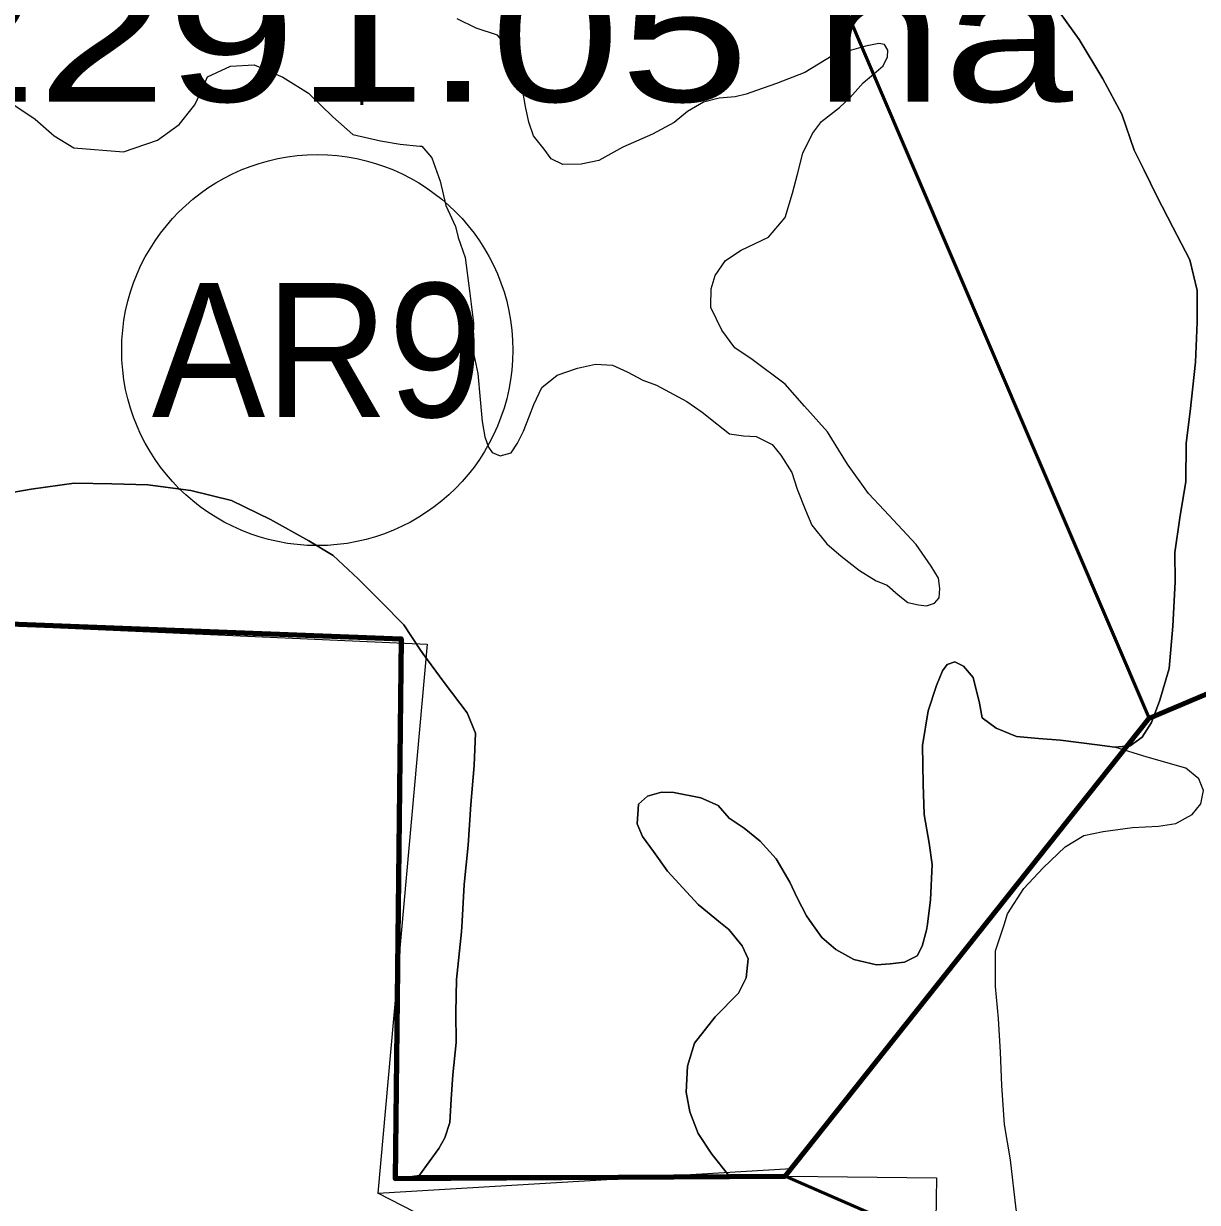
# Model space of a CAD drawing. Extents: x -1643653 to 4543381, y 1624270 to 13878484.
# Drawn here: x 738565 to 742948, y 8915790 to 8920193 of the extents above; entities that cross this region are included whole.
import ezdxf
from ezdxf.enums import TextEntityAlignment as Align

# ---------------------------------------------------------------- set-up
doc = ezdxf.new("R2010")
doc.units = 0
doc.header["$LTSCALE"] = 200
doc.linetypes.add('MEDIUM_DASHED', pattern=[4.5, 3, -1.5])
for name, color, linetype, lineweight in [('1', 7, 'Continuous', 13), ('26', 7, 'Continuous', 106), ('27', 7, 'Continuous', 53), ('28', 7, 'Continuous', 53), ('29', 7, 'Continuous', 13), ('45', 7, 'Continuous', 13)]:
    doc.layers.add(name, color=color, linetype=linetype, lineweight=lineweight)
doc.layers.add('63', color=7, linetype='Continuous')

msp = doc.modelspace()

# ---------------------------------------------------------------- linework, layer by layer
at = {"layer": '1', "lineweight": 25}
msp.add_spline([(814781, 9009175.5), (814787.2, 9009173.4), (814796.9, 9009173.4), (814799.4, 9009172.4), (814805.1, 9009174.5), (814805.6, 9009176.5), (814811.7, 9009179.5), (814811.7, 9009179.5), (814801.5, 9009181), (814790.7, 9009181.5), (814784.1, 9009183.1), (814777.4, 9009185.1), (814778.4, 9009175.5)], degree=3, dxfattribs=at)
at = {"layer": '26'}
msp.add_lwpolyline([(737960, 8917973), (739975.5, 8917894.7), (739953, 8915879.4), (741408.6, 8915888.8), (742767, 8917599.4), (743904, 8918079), (745599.5, 8914059.4), (748801.1, 8916562.5), (751127.3, 8914995.6), (752186.7, 8916608.6), (754052.2, 8916585.5), (754121.3, 8918405.9), (753143.4, 8923459.5), (755867.3, 8924920.9), (758907.1, 8924269.2), (760265.4, 8922087.4), (760681.5, 8922550.2), (761633.6, 8923791.4), (762304.8, 8924164.6), (762860.2, 8924869.1), (763095.4, 8925103), (764213.5, 8925763.2), (764241.6, 8925793.7)], dxfattribs=at)
at = {"layer": '27', "linetype": 'MEDIUM_DASHED'}
msp.add_line((739824.8, 8921390.1), (739828.4, 8919701.6), dxfattribs=at)
at = {"layer": '27'}
msp.add_lwpolyline([(738115.5, 8923802.2), (738054.7, 8922885.5), (737981.7, 8921715.8), (737976.2, 8921330.6), (737974.2, 8918336.2), (737960, 8917973), (739975.5, 8917894.7), (739953, 8915879.4), (741408.6, 8915888.8), (742767, 8917599.4), (740717.2, 8922392.3)], close=True, dxfattribs=at)
at = {"layer": '28'}
for points in [[(741408.6, 8915888.8), (739953, 8915879.4), (739975.5, 8917894.7), (737960, 8917973), (737974.2, 8918336.2), (737976.2, 8921330.6), (737981.7, 8921715.8), (738054.7, 8922885.5), (738115.5, 8923802.2), (738068.6, 8925272.7)], [(754121.3, 8918405.9), (754052.2, 8916585.5), (752186.7, 8916608.6), (751127.3, 8914995.6), (748801.1, 8916562.5), (745599.5, 8914059.4), (741408.6, 8915888.8)]]:
    msp.add_lwpolyline(points, dxfattribs=at)
at = {"layer": '29'}
msp.add_line((740045.1, 8915895.3), (740042.8, 8915892.2), dxfattribs=at)
msp.add_lwpolyline([(745599.5, 8914059.4), (741979.8, 8914750.3), (739888.1, 8915825.1), (741431.1, 8915917.3), (742767, 8917599.4), (740717.2, 8922392.3), (737953.4, 8923890.1), (738068.6, 8925272.7), (741707.2, 8923237.2)], close=True, dxfattribs=at)
at = {"layer": '29', "lineweight": 25}
msp.add_lwpolyline([(737999.5, 8923797.9), (737976.5, 8917968.1), (740072.3, 8917875.9), (739888.1, 8915825.1), (741431.1, 8915917.3), (742767, 8917599.4), (740717.2, 8922392.3), (737953.4, 8923890.1)], close=True, dxfattribs=at)
at = {"layer": '29'}
for points in [[(742946.6, 8919126.9), (742946.3, 8919196.7), (742919.1, 8919310.9), (742856.2, 8919433.2), (742796.7, 8919548.6), (742749.2, 8919645.3), (742711.3, 8919720.4), (742664.9, 8919854.4), (742595, 8919987.2), (742506, 8920133.4), (742410.7, 8920266.9), (742321.1, 8920378.1), (742212.8, 8920454.7), (742117.6, 8920527.6), (742060.8, 8920606.2), (742047.6, 8920682.3), (742064.4, 8920776.8), (742076.4, 8920862.5), (742048.1, 8920987.8), (741977.5, 8921102.8), (741888.4, 8921204.2), (741788.1, 8921280.2), (741696.4, 8921351.7), (741612.7, 8921439.9)], [(741612.7, 8921439.9), (741696.4, 8921351.7), (741788.1, 8921280.2), (741888.4, 8921204.2), (741977.5, 8921102.8), (742048.1, 8920987.8), (742076.4, 8920862.5), (742064.4, 8920776.8), (742047.6, 8920682.3), (742060.8, 8920606.2), (742117.6, 8920527.6), (742212.8, 8920454.7), (742321.1, 8920378.1), (742410.7, 8920266.9), (742506, 8920133.4), (742595, 8919987.2), (742664.9, 8919854.4), (742711.3, 8919720.4), (742749.2, 8919645.3), (742796.7, 8919548.6), (742856.2, 8919433.2), (742919.1, 8919310.9), (742946.3, 8919196.7), (742946.6, 8919126.9)], [(741131.5, 8919139.1), (741132.6, 8919202.9), (741146.9, 8919252.2), (741186.3, 8919308.6), (741244.5, 8919346.7), (741346.3, 8919394.7), (741408.1, 8919468.3), (741436.5, 8919559.7), (741454.6, 8919630.9), (741474.3, 8919709), (741510.9, 8919782.4), (741544.1, 8919827), (741610.8, 8919879.1), (741649.5, 8919915.9), (741699.8, 8919971.2), (741739, 8920005.1), (741774.2, 8920034.8), (741790.1, 8920068.2), (741792.4, 8920093.7), (741779.2, 8920114.8), (741757.8, 8920118.6), (741708.7, 8920108.9), (741647.2, 8920090.6), (741584.4, 8920072.5), (741482.3, 8920009.7), (741375.6, 8919969.5), (741301.1, 8919943), (741262.4, 8919929.2), (741221.4, 8919919.8), (741162, 8919914.1), (741103.5, 8919900), (741043.8, 8919864.5), (740994.7, 8919823), (740913.8, 8919780.4), (740802.2, 8919731.8), (740712.8, 8919681.1), (740647.3, 8919667.4), (740578.1, 8919667), (740534.4, 8919687.7), (740509.2, 8919724.5), (740468.6, 8919773.2), (740451.9, 8919825.3), (740439.6, 8919883), (740418.3, 8920004.7), (740388.8, 8920084.7), (740334.1, 8920149.4), (740255.1, 8920176.4), (740184, 8920210.2)], [(741131.5, 8919139.1), (741132.6, 8919202.9), (741146.9, 8919252.2), (741186.3, 8919308.6), (741244.5, 8919346.7), (741346.3, 8919394.7), (741408.1, 8919468.3), (741436.5, 8919559.7), (741454.6, 8919630.9), (741474.3, 8919709), (741510.9, 8919782.4), (741544.1, 8919827), (741610.8, 8919879.1), (741649.5, 8919915.9), (741699.8, 8919971.2), (741739, 8920005.1), (741774.2, 8920034.8), (741790.1, 8920068.2), (741792.4, 8920093.7), (741779.2, 8920114.8), (741757.8, 8920118.6), (741708.7, 8920108.9), (741647.2, 8920090.6), (741584.4, 8920072.5), (741482.3, 8920009.7), (741375.6, 8919969.5), (741301.1, 8919943), (741262.4, 8919929.2), (741221.4, 8919919.8), (741162, 8919914.1), (741103.5, 8919900), (741043.8, 8919864.5), (740994.7, 8919823), (740913.8, 8919780.4), (740802.2, 8919731.8), (740712.8, 8919681.1), (740647.3, 8919667.4), (740578.1, 8919667), (740534.4, 8919687.7), (740509.2, 8919724.5), (740468.6, 8919773.2), (740451.9, 8919825.3), (740439.6, 8919883), (740418.3, 8920004.7), (740388.8, 8920084.7), (740334.1, 8920149.4), (740255.1, 8920176.4), (740184, 8920210.2)], [(737976.2, 8919160.4), (737978.1, 8919978.5), (738119.8, 8919979.2), (738313.2, 8919959.6), (738448.8, 8919930.8), (738510.6, 8919902.4), (738608.9, 8919836), (738679.2, 8919773.2), (738752.3, 8919729.1), (738937.7, 8919713.9), (739064.6, 8919757.6), (739145.7, 8919815.9), (739204.5, 8919889.3), (739233.7, 8919950.3), (739252.3, 8919993.6), (739337.7, 8920034.2), (739426.2, 8920038.6), (739533.5, 8919992.9), (739628.6, 8919933.1), (739720.2, 8919845.1), (739794.5, 8919779.2), (739898.3, 8919754.7), (739970.9, 8919743.2), (740045.1, 8919735.3)], [(737978.1, 8919978.5), (738119.8, 8919979.2), (738313.2, 8919959.6), (738448.8, 8919930.8), (738510.6, 8919902.4), (738608.9, 8919836), (738679.2, 8919773.2), (738752.3, 8919729.1), (738937.7, 8919713.9), (739064.6, 8919757.6), (739145.7, 8919815.9), (739204.5, 8919889.3), (739233.7, 8919950.3), (739252.3, 8919993.6), (739337.7, 8920034.2), (739426.2, 8920038.6), (739533.5, 8919992.9), (739628.6, 8919933.1), (739720.2, 8919845.1), (739794.5, 8919779.2), (739898.3, 8919754.7), (739970.9, 8919743.2), (740045.1, 8919735.3)], [(740045.1, 8919735.3), (740052.6, 8919734.6), (740089.8, 8919691), (740120, 8919604.9), (740141.1, 8919514), (740177.2, 8919434.9), (740187.9, 8919394.4), (740213.7, 8919319.2), (740229.6, 8919195), (740236, 8919145.2)], [(740045.1, 8919735.3), (740052.6, 8919734.6), (740089.8, 8919691), (740120, 8919604.9), (740141.1, 8919514), (740177.2, 8919434.9), (740187.9, 8919394.4), (740213.7, 8919319.2), (740229.6, 8919195), (740236, 8919145.2)], [(740045.1, 8917856.3), (739985.1, 8917947.2), (739900.6, 8918032.8), (739814.9, 8918119.8), (739721.1, 8918206.5), (739629.7, 8918260.7), (739487.1, 8918340.6), (739341.8, 8918411.7), (739189.4, 8918448.8), (739028.6, 8918469.8), (738894.3, 8918474.4), (738753.9, 8918477), (738593.9, 8918454.6), (738472, 8918432.6), (738336.3, 8918392.5), (738208.2, 8918335.7), (738103.5, 8918320.3), (737974.2, 8918336.2), (737976.2, 8919160.4)], [(740236, 8919145.2), (740245.1, 8919074.5), (740242.6, 8918973.7), (740261.2, 8918886.2), (740269.6, 8918789.4), (740277.3, 8918706.8), (740287.7, 8918649.4), (740300.7, 8918610.4), (740315.1, 8918591.3), (740344.5, 8918578.6), (740386, 8918590.3), (740409.4, 8918625.5), (740431, 8918670.7), (740454.3, 8918728.3), (740470.4, 8918770.8), (740500, 8918833.4), (740557.5, 8918879.3), (740633.3, 8918906.3), (740700.3, 8918920.5), (740763.9, 8918917.4), (740818.7, 8918892.4), (740877.7, 8918861), (740928.3, 8918842.8), (741041.1, 8918782.1), (741099, 8918741.4), (741153.4, 8918697.7), (741200.5, 8918660.6), (741252.7, 8918653.8), (741300.1, 8918650.6), (741359.4, 8918621.2), (741392.3, 8918581.2), (741432.8, 8918516.5), (741452.7, 8918453.7), (741484.5, 8918375.8), (741507.7, 8918319.6), (741564.1, 8918250.6), (741617.9, 8918204.1), (741686.3, 8918150.7), (741748.5, 8918112.2), (741789.8, 8918095.4), (741830.6, 8918059.4), (741866.1, 8918030.5), (741906, 8918022.8), (741936.5, 8918019), (741966.4, 8918029), (741984, 8918048.5), (741985.6, 8918083.6), (741980.9, 8918122.3), (741953.3, 8918166.2), (741898.1, 8918247.3), (741777.6, 8918376), (741719.2, 8918438.2), (741641.5, 8918548), (741566.4, 8918667.9), (741481, 8918764.2), (741408.3, 8918846.7), (741285.7, 8918938.5), (741221, 8918982.1), (741172.4, 8919047.7), (741131.4, 8919132.7), (741131.5, 8919139.1)], [(740236, 8919145.2), (740245.1, 8919074.5), (740242.6, 8918973.7), (740261.2, 8918886.2), (740269.6, 8918789.4), (740277.3, 8918706.8), (740287.7, 8918649.4), (740300.7, 8918610.4), (740315.1, 8918591.3), (740344.5, 8918578.6), (740386, 8918590.3), (740409.4, 8918625.5), (740431, 8918670.7), (740454.3, 8918728.3), (740470.4, 8918770.8), (740500, 8918833.4), (740557.5, 8918879.3), (740633.3, 8918906.3), (740700.3, 8918920.5), (740763.9, 8918917.4), (740818.7, 8918892.4), (740877.7, 8918861), (740928.3, 8918842.8), (741041.1, 8918782.1), (741099, 8918741.4), (741153.4, 8918697.7), (741200.5, 8918660.6), (741252.7, 8918653.8), (741300.1, 8918650.6), (741359.4, 8918621.2), (741392.3, 8918581.2), (741432.8, 8918516.5), (741452.7, 8918453.7), (741484.5, 8918375.8), (741507.7, 8918319.6), (741564.1, 8918250.6), (741617.9, 8918204.1), (741686.3, 8918150.7), (741748.5, 8918112.2), (741789.8, 8918095.4), (741830.6, 8918059.4), (741866.1, 8918030.5), (741906, 8918022.8), (741936.5, 8918019), (741966.4, 8918029), (741984, 8918048.5), (741985.6, 8918083.6), (741980.9, 8918122.3), (741953.3, 8918166.2), (741898.1, 8918247.3), (741777.6, 8918376), (741719.2, 8918438.2), (741641.5, 8918548), (741566.4, 8918667.9), (741481, 8918764.2), (741408.3, 8918846.7), (741285.7, 8918938.5), (741221, 8918982.1), (741172.4, 8919047.7), (741131.4, 8919132.7), (741131.5, 8919139.1)], [(741939.4, 8916829.6), (741951, 8916920.5), (741957.8, 8917052), (741946.5, 8917132.7), (741927.1, 8917238.7), (741923.9, 8917352.6), (741921.3, 8917496.7), (741942.5, 8917626.3), (741973.7, 8917721.4), (741996.5, 8917775.2), (742013.3, 8917799.6), (742041.7, 8917809.6), (742073.9, 8917793.7), (742110.8, 8917751.2), (742133.9, 8917654.7), (742144.5, 8917600.8), (742196.3, 8917561.7), (742272, 8917529.9), (742354.8, 8917522.8), (742436.3, 8917516.7), (742573.2, 8917499.2), (742638.7, 8917490.7), (742696.9, 8917495.7), (742741.4, 8917528.6), (742776, 8917582.6), (742807.6, 8917665.8), (742842.6, 8917784.6), (742856, 8917942.3), (742864.4, 8918107.8), (742863.2, 8918217.9), (742882.4, 8918347.3), (742904.7, 8918482.6), (742905.6, 8918626), (742920.9, 8918744.3), (742940.6, 8918927.9), (742946.9, 8919077.3), (742946.6, 8919126.9)], [(742946.6, 8919126.9), (742946.9, 8919077.3), (742940.6, 8918927.9), (742920.9, 8918744.3), (742905.6, 8918626), (742904.7, 8918482.6), (742882.4, 8918347.3), (742863.2, 8918217.9), (742864.4, 8918107.8), (742856, 8917942.3), (742842.6, 8917784.6), (742807.6, 8917665.8), (742776, 8917582.6), (742741.4, 8917528.6), (742696.9, 8917495.7), (742638.7, 8917490.7), (742573.2, 8917499.2), (742436.3, 8917516.7), (742354.8, 8917522.8), (742272, 8917529.9), (742196.3, 8917561.7), (742144.5, 8917600.8), (742133.9, 8917654.7), (742110.8, 8917751.2), (742073.9, 8917793.7), (742041.7, 8917809.6), (742013.3, 8917799.6), (741996.5, 8917775.2), (741973.7, 8917721.4), (741942.5, 8917626.3), (741921.3, 8917496.7), (741923.9, 8917352.6), (741927.1, 8917238.7), (741946.5, 8917132.7), (741957.8, 8917052), (741951, 8916920.5), (741939.4, 8916829.6)], [(737974.2, 8918336.2), (738103.5, 8918320.3), (738208.2, 8918335.7), (738336.3, 8918392.5), (738472, 8918432.6), (738593.9, 8918454.6), (738753.9, 8918477), (738894.3, 8918474.4), (739028.6, 8918469.8), (739189.4, 8918448.8), (739341.8, 8918411.7), (739487.1, 8918340.6), (739629.7, 8918260.7), (739721.1, 8918206.5), (739814.9, 8918119.8), (739900.6, 8918032.8), (739985.1, 8917947.2), (740045.1, 8917856.3)], [(737974.2, 8918336.2), (737960, 8917973), (739975.5, 8917894.7), (739963.8, 8916842.9)], [(740045.1, 8917856.3), (740055.5, 8917840.4), (740135.3, 8917731.6), (740221.8, 8917618.9), (740252.3, 8917543.4), (740247.6, 8917422.2), (740235.6, 8917276.7), (740224.8, 8917124.3), (740209.9, 8916977.7), (740202.6, 8916841.3)], [(740202.6, 8916841.3), (740209.9, 8916977.7), (740224.8, 8917124.3), (740235.6, 8917276.7), (740247.6, 8917422.2), (740252.3, 8917543.4), (740221.8, 8917618.9), (740135.3, 8917731.6), (740055.5, 8917840.4), (740045.1, 8917856.3)], [(742225.6, 8916827.7), (742239.1, 8916868.8), (742299.6, 8916963.1), (742371.2, 8917039.6), (742453.3, 8917118.1), (742523.9, 8917160.3), (742596, 8917176.3), (742705.7, 8917190.4), (742802.2, 8917196.2), (742867, 8917205.2), (742928.2, 8917239.2), (742960.1, 8917278.5), (742970.9, 8917328.7), (742952.9, 8917372), (742904.3, 8917412.1), (742759.6, 8917453.2), (742638.7, 8917490.7)], [(741167.3, 8916834.8), (741083.8, 8916903.3), (740969.6, 8917027.3), (740916.8, 8917101.3), (740875.5, 8917157), (740855.5, 8917204.7), (740860.7, 8917277.4), (740894.4, 8917307.8), (740946.3, 8917322.7), (740992.5, 8917321), (741093.2, 8917300.8), (741157.9, 8917273.4), (741199.6, 8917226.1), (741255, 8917187.7), (741315.1, 8917139.6), (741375.1, 8917073.9), (741426.2, 8916986), (741453.2, 8916927.7), (741488.1, 8916860.4), (741508, 8916832.5)], [(741508, 8916832.5), (741488.1, 8916860.4), (741453.2, 8916927.7), (741426.2, 8916986), (741375.1, 8917073.9), (741315.1, 8917139.6), (741255, 8917187.7), (741199.6, 8917226.1), (741157.9, 8917273.4), (741093.2, 8917300.8), (740992.5, 8917321), (740946.3, 8917322.7), (740894.4, 8917307.8), (740860.7, 8917277.4), (740855.5, 8917204.7), (740875.5, 8917157), (740916.8, 8917101.3), (740969.6, 8917027.3), (741083.8, 8916903.3), (741167.3, 8916834.8)], [(739963.8, 8916842.9), (739953, 8915879.4), (740042.8, 8915892.2), (740045.1, 8915892.2)], [(740202.6, 8916841.3), (740200.4, 8916801.6), (740181.5, 8916623.5), (740179.3, 8916499.8), (740179.9, 8916388), (740167.4, 8916267.4), (740162, 8916176.6), (740156.1, 8916088.8), (740137.8, 8916031.1), (740115.5, 8915991.5), (740042.8, 8915892.2)], [(740042.8, 8915892.2), (740115.5, 8915991.5), (740137.8, 8916031.1), (740156.1, 8916088.8), (740162, 8916176.6), (740167.4, 8916267.4), (740179.9, 8916388), (740179.3, 8916499.8), (740181.5, 8916623.5), (740200.4, 8916801.6), (740202.6, 8916841.3)], [(741197.9, 8915891.2), (741134.5, 8915970.6), (741084, 8916048.4), (741052.7, 8916128.5), (741039.3, 8916202.3), (741043.6, 8916299.7), (741069.4, 8916385.3), (741146.8, 8916483), (741234.8, 8916571.8), (741263.2, 8916629.8), (741270.7, 8916699.7), (741248.2, 8916748.7), (741198.3, 8916809.5), (741167.3, 8916834.8)], [(741167.3, 8916834.8), (741198.3, 8916809.5), (741248.2, 8916748.7), (741270.7, 8916699.7), (741263.2, 8916629.8), (741234.8, 8916571.8), (741146.8, 8916483), (741069.4, 8916385.3), (741043.6, 8916299.7), (741039.3, 8916202.3), (741052.7, 8916128.5), (741084, 8916048.4), (741134.5, 8915970.6), (741197.9, 8915891.2)], [(741508, 8916832.5), (741545.1, 8916780.3), (741597.7, 8916735.2), (741665.3, 8916697.4), (741749.4, 8916678.1), (741799.9, 8916680.9), (741854.3, 8916687.4), (741901.2, 8916711.5), (741920.5, 8916746.9), (741936.5, 8916807.1), (741939.4, 8916829.6)], [(741939.4, 8916829.6), (741936.5, 8916807.1), (741920.5, 8916746.9), (741901.2, 8916711.5), (741854.3, 8916687.4), (741799.9, 8916680.9), (741749.4, 8916678.1), (741665.3, 8916697.4), (741597.7, 8916735.2), (741545.1, 8916780.3), (741508, 8916832.5)], [(743369.8, 8915702.8), (743331.8, 8915635.1), (743268, 8915536.7), (743183.2, 8915461), (743079.2, 8915387.6), (742987, 8915308.9), (742889.6, 8915256.1), (742817.5, 8915220.7), (742750.2, 8915226.4), (742651.5, 8915283.4), (742561.3, 8915361.1), (742461.7, 8915448.7), (742361.7, 8915547.1), (742300.2, 8915637.3), (742271.2, 8915764.8), (742249.5, 8915949.9), (742227.6, 8916081.1), (742217.9, 8916227.4), (742212.8, 8916351.4), (742205.4, 8916477.5), (742193.2, 8916597), (742193.5, 8916729.6), (742225.6, 8916827.7)], [(740045.1, 8915892.2), (741197.9, 8915891.2), (741973.1, 8915882.4), (741966.2, 8915404.5), (741965.3, 8914525.4)]]:
    msp.add_lwpolyline(points, dxfattribs=at)
at = {"layer": '45'}
msp.add_circle((739661.7, 8918973.6), 730.2, dxfattribs=at)

# ---------------------------------------------------------------- texts
at = {"layer": '45', "width": 0.95}
msp.add_text('AR9', height=500, dxfattribs=at).set_placement((739661.7, 8918723.6), align=Align.CENTER)
at = {"layer": '63', "width": 1.3}
msp.add_text(' 2291.05 ha', height=500, dxfattribs=at).set_placement((737891.2, 8919901.4))

doc.saveas('drawing.dxf')
